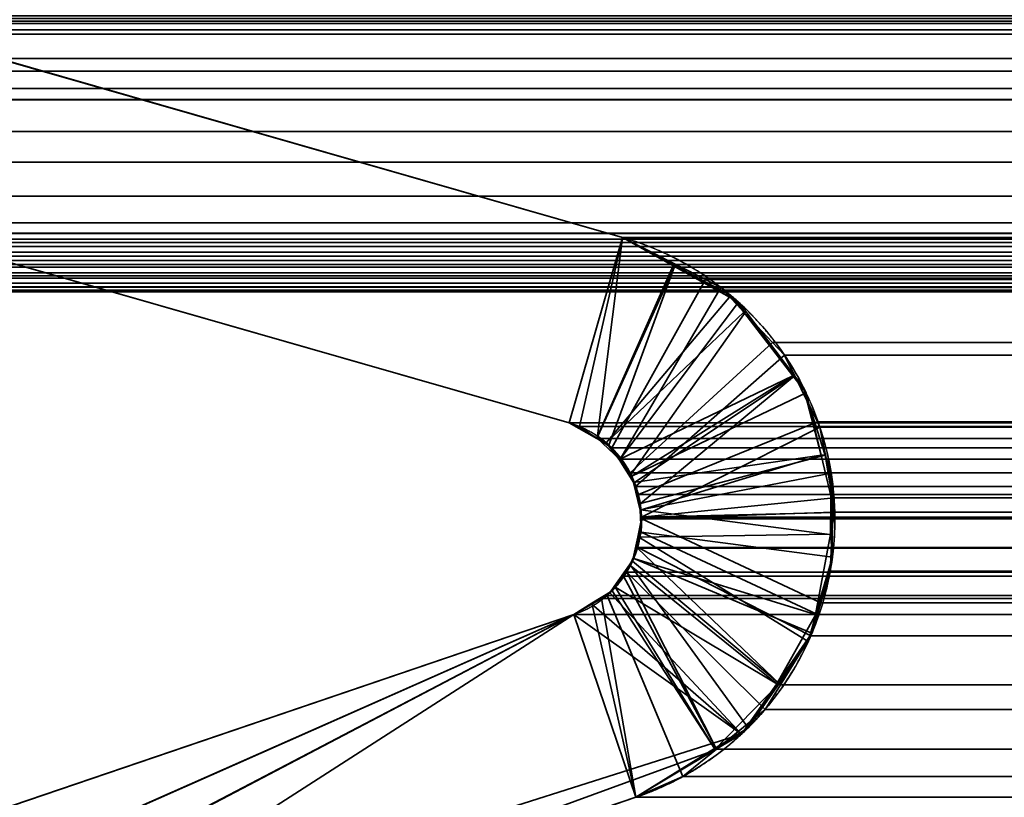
# Model space of a CAD drawing. Header units: millimetres. Extents: x -490 to 6690, y -115 to 132.
# Tile 690 of 1031: x 4040.99 to 4043.96, y 0.79 to 3.14. Entities that reach past the tile are written whole.
import ezdxf

# ---------------------------------------------------------------- set-up
doc = ezdxf.new("R2010")
doc.units = ezdxf.units.MM
doc.layers.add('152', color=7, linetype='Continuous', true_color=0xffffff)

# ---------------------------------------------------------------- blocks, each defined once
blk = doc.blocks.new('UG_SURFACE_264')
at = {"layer": '152', "color": 14, "linetype": 'Continuous', "lineweight": 35}
for points in [[(4967.2999, -10, 2024.3001), (4967.2999, 19, 2024.3001), (4032.7001, 19, 2024.3001), (4032.7001, -10, 2024.3001)], [(4963.2502, 16.25, 2020.2501), (4963.2502, -22, 2020.2501), (4036.7498, -22, 2020.2501), (4036.7498, 16.25, 2020.2501)]]:
    blk.add_3dface(points, dxfattribs=at)
blk = doc.blocks.new('UG_SURFACE_265')
at = {"layer": '152', "color": 7, "linetype": 'Continuous', "lineweight": 35}
for points in [[(4036.7498, 16, 2020.2501), (4036.7498, -22, 2020.2501), (4963.2502, -22, 2020.2501), (4963.2502, 16, 2020.2501)], [(4962.9998, 16, 2020), (4962.9998, -22, 2020), (4037.0002, -22, 2020), (4037.0002, 16, 2020)]]:
    blk.add_3dface(points, dxfattribs=at)
blk = doc.blocks.new('UG_SURFACE_272')
at = {"layer": '152', "color": 46, "linetype": 'Continuous', "lineweight": 35}
for points in [[(4042.6483, 1.9237, -8), (4038.4178, 3.1368, -8), (4038.753, 3.6468, -8), (4042.809, 2.4839, -8)], [(4042.809, 2.4839, 2014.1912), (4038.753, 3.6468, 2018.2469), (4038.4178, 3.1368, 2018.5823), (4042.6483, 1.9237, 2014.3518)], [(4042.809, 2.4839, -8), (4038.753, 3.6468, -8), (4038.753, 3.6468, 2018.2469), (4042.809, 2.4839, 2014.1912)], [(4038.4178, 3.1368, -8), (4042.6483, 1.9237, -8), (4042.6483, 1.9237, 2014.3518), (4038.4178, 3.1368, 2018.5823)], [(4042.7318, 1.8791, -8), (4042.6483, 1.9237, -8), (4042.809, 2.4839, -8), (4042.9635, 2.4012, -8)], [(4042.9664, 2.396, 2014.0333), (4042.809, 2.4839, 2014.1912), (4042.6483, 1.9237, 2014.3518), (4042.7322, 1.8769, 2014.2677)], [(4042.809, 2.4839, -8), (4042.809, 2.4839, 2014.1912), (4042.9664, 2.396, 2014.0333)], [(4042.9664, 2.396, 2014.0333), (4042.9635, 2.4012, -8), (4042.809, 2.4839, -8)], [(4042.9635, 2.4012, -8), (4043.1361, 2.3089, -8), (4042.7604, 1.8639, -8), (4042.7318, 1.8791, -8)], [(4042.7322, 1.8769, 2014.2677), (4042.768, 1.8569, 2014.2319), (4042.9664, 2.396, 2014.0333)], [(4043.1595, 2.2886, 2013.8404), (4042.9664, 2.396, 2014.0333), (4042.768, 1.8569, 2014.2319), (4042.8014, 1.8132, 2014.1985)], [(4042.9635, 2.4012, -8), (4042.9664, 2.396, 2014.0333), (4043.1595, 2.2886, 2013.8404)], [(4043.1595, 2.2886, 2013.8404), (4043.1361, 2.3089, -8), (4042.9635, 2.4012, -8)], [(4042.7604, 1.8639, -8), (4043.1361, 2.3089, -8), (4043.1757, 2.2581, -8)], [(4042.8014, 1.8132, 2014.1985), (4042.8352, 1.7689, 2014.1649), (4043.1814, 2.26, 2013.8187), (4043.1595, 2.2886, 2013.8404)], [(4043.1595, 2.2886, 2013.8404), (4043.1757, 2.2581, -8), (4043.1361, 2.3089, -8)], [(4043.1595, 2.2886, 2013.8404), (4043.1814, 2.26, 2013.8187), (4043.1757, 2.2581, -8)], [(4043.3288, 2.0663, 2013.6712), (4043.1814, 2.26, 2013.8187), (4042.8352, 1.7689, 2014.1649), (4042.8438, 1.7428, 2014.1563)], [(4043.1757, 2.2581, -8), (4043.1814, 2.26, 2013.8187), (4043.3288, 2.0663, 2013.6712)], [(4042.799, 1.8136, -8), (4042.7604, 1.8639, -8), (4043.1757, 2.2581, -8), (4043.324, 2.066, -8)], [(4043.3288, 2.0663, 2013.6712), (4043.324, 2.066, -8), (4043.1757, 2.2581, -8)], [(4043.324, 2.066, -8), (4042.8381, 1.7634, -8), (4042.799, 1.8136, -8)], [(4043.324, 2.066, -8), (4043.3636, 2.0151, -8), (4042.8381, 1.7634, -8)], [(4042.8438, 1.7428, 2014.1563), (4042.8638, 1.6803, 2014.1363), (4043.3288, 2.0663, 2013.6712)], [(4042.8638, 1.6803, 2014.1363), (4043.4217, 1.827, 2013.5784), (4043.3555, 2.0312, 2013.6445), (4043.3288, 2.0663, 2013.6712)], [(4043.324, 2.066, -8), (4043.3288, 2.0663, 2013.6712), (4043.3555, 2.0312, 2013.6445)], [(4043.3555, 2.0312, 2013.6445), (4043.3636, 2.0151, -8), (4043.324, 2.066, -8)], [(4043.3555, 2.0312, 2013.6445), (4043.4089, 1.8264, -8), (4043.3636, 2.0151, -8)], [(4043.3555, 2.0312, 2013.6445), (4043.4217, 1.827, 2013.5784), (4043.4089, 1.8264, -8)], [(4042.8424, 1.7436, -8), (4042.8381, 1.7634, -8), (4043.3636, 2.0151, -8), (4043.4089, 1.8264, -8)], [(4042.6483, 1.9237, -8), (4042.7318, 1.8791, -8), (4042.7322, 1.8769, 2014.2677)], [(4042.7322, 1.8769, 2014.2677), (4042.6483, 1.9237, 2014.3518), (4042.6483, 1.9237, -8)], [(4042.7318, 1.8791, -8), (4042.7604, 1.8639, -8), (4042.8014, 1.8132, 2014.1985)], [(4042.8014, 1.8132, 2014.1985), (4042.768, 1.8569, 2014.2319), (4042.7318, 1.8791, -8)], [(4042.768, 1.8569, 2014.2319), (4042.7322, 1.8769, 2014.2677), (4042.7318, 1.8791, -8)], [(4042.7604, 1.8639, -8), (4042.799, 1.8136, -8), (4042.8014, 1.8132, 2014.1985)], [(4042.799, 1.8136, -8), (4042.8381, 1.7634, -8), (4042.8438, 1.7428, 2014.1563)], [(4042.8438, 1.7428, 2014.1563), (4042.8352, 1.7689, 2014.1649), (4042.799, 1.8136, -8)], [(4042.8352, 1.7689, 2014.1649), (4042.8014, 1.8132, 2014.1985), (4042.799, 1.8136, -8)], [(4043.4089, 1.8264, -8), (4042.8624, 1.6606, -8), (4042.8424, 1.7436, -8)], [(4043.4089, 1.8264, -8), (4043.4499, 1.654, -8), (4042.8677, 1.6398, -8), (4042.8624, 1.6606, -8)], [(4043.4394, 1.7724, 2013.5608), (4043.4217, 1.827, 2013.5784), (4042.8638, 1.6803, 2014.1363), (4042.8638, 1.6614, 2014.1358)], [(4043.4499, 1.654, -8), (4043.4089, 1.8264, -8), (4043.4217, 1.827, 2013.5784)], [(4043.4499, 1.654, -8), (4043.4217, 1.827, 2013.5784), (4043.4394, 1.7724, 2013.5608)], [(4042.8381, 1.7634, -8), (4042.8424, 1.7436, -8), (4042.8438, 1.7428, 2014.1563)], [(4042.8638, 1.6614, 2014.1358), (4043.4422, 1.5862, 2013.5579), (4043.4394, 1.7724, 2013.5608)], [(4043.4394, 1.7724, 2013.5608), (4043.4375, 1.5886, -8), (4043.4499, 1.654, -8)], [(4043.4394, 1.7724, 2013.5608), (4043.4422, 1.5862, 2013.5579), (4043.4375, 1.5886, -8)], [(4042.8424, 1.7436, -8), (4042.8624, 1.6606, -8), (4042.8638, 1.6614, 2014.1358)], [(4042.8638, 1.6614, 2014.1358), (4042.8638, 1.6803, 2014.1363), (4042.8424, 1.7436, -8)], [(4042.8638, 1.6803, 2014.1363), (4042.8438, 1.7428, 2014.1563), (4042.8424, 1.7436, -8)], [(4042.8557, 1.5787, -8), (4042.8677, 1.6398, -8), (4043.4499, 1.654, -8), (4043.4375, 1.5886, -8)], [(4042.8677, 1.6398, -8), (4042.8557, 1.5787, -8), (4042.861, 1.5785, 2014.1392)], [(4042.8677, 1.6398, -8), (4042.861, 1.5785, 2014.1392), (4042.8653, 1.5937, 2014.1349)], [(4042.8653, 1.5937, 2014.1349), (4042.8638, 1.6614, 2014.1358), (4042.8624, 1.6606, -8)], [(4042.8653, 1.5937, 2014.1349), (4042.8624, 1.6606, -8), (4042.8677, 1.6398, -8)], [(4042.8638, 1.6614, 2014.1358), (4042.8653, 1.5937, 2014.1349), (4043.4432, 1.519, 2013.557), (4043.4422, 1.5862, 2013.5579)], [(4042.84, 1.5064, 2014.1599), (4042.8557, 1.5787, -8), (4042.8438, 1.515, -8)], [(4042.84, 1.5064, 2014.1599), (4042.861, 1.5785, 2014.1392), (4042.8557, 1.5787, -8)], [(4042.861, 1.5785, 2014.1392), (4042.84, 1.5064, 2014.1599), (4043.282, 1.1379, 2013.7179), (4043.3698, 1.2638, 2013.6299)], [(4042.8438, 1.515, -8), (4042.8557, 1.5787, -8), (4043.4375, 1.5886, -8), (4043.3917, 1.3454, -8)], [(4042.8653, 1.5937, 2014.1349), (4042.861, 1.5785, 2014.1392), (4043.3698, 1.2638, 2013.6299), (4043.3941, 1.348, 2013.6058)], [(4043.3941, 1.348, 2013.6058), (4043.4432, 1.519, 2013.557), (4042.8653, 1.5937, 2014.1349)], [(4043.4432, 1.519, 2013.557), (4043.3917, 1.3454, -8), (4043.4375, 1.5886, -8)], [(4043.4375, 1.5886, -8), (4043.4422, 1.5862, 2013.5579), (4043.4432, 1.519, 2013.557)], [(4043.4432, 1.519, 2013.557), (4043.3941, 1.348, 2013.6058), (4043.3917, 1.3454, -8)], [(4042.8324, 1.4954, 2014.1675), (4042.8305, 1.4958, -8), (4042.7847, 1.4301, -8), (4042.7866, 1.4297, 2014.2133)], [(4042.7847, 1.4301, -8), (4042.8305, 1.4958, -8), (4043.2749, 1.1369, -8)], [(4042.8324, 1.4954, 2014.1675), (4042.7866, 1.4297, 2014.2133), (4043.0875, 0.9411, 2013.9127), (4043.1886, 1.0038, 2013.8116)], [(4042.8438, 1.515, -8), (4042.8305, 1.4958, -8), (4042.8324, 1.4954, 2014.1675), (4042.84, 1.5064, 2014.1599)], [(4042.8305, 1.4958, -8), (4042.8438, 1.515, -8), (4043.3812, 1.2891, -8), (4043.2749, 1.1369, -8)], [(4043.1886, 1.0038, 2013.8116), (4043.282, 1.1379, 2013.7179), (4042.84, 1.5064, 2014.1599), (4042.8324, 1.4954, 2014.1675)], [(4043.3917, 1.3454, -8), (4043.3812, 1.2891, -8), (4042.8438, 1.515, -8)], [(4042.778, 1.4174, 2014.2219), (4042.7847, 1.4301, -8), (4042.7713, 1.4109, -8)], [(4043.2749, 1.1369, -8), (4043.1685, 0.9846, -8), (4042.7713, 1.4109, -8), (4042.7847, 1.4301, -8)], [(4042.778, 1.4174, 2014.2219), (4042.7866, 1.4297, 2014.2133), (4042.7847, 1.4301, -8)], [(4042.7866, 1.4297, 2014.2133), (4042.778, 1.4174, 2014.2219), (4043.0875, 0.9411, 2013.9127)], [(4042.7155, 1.3777, -8), (4042.717, 1.3795, 2014.2832), (4042.778, 1.4174, 2014.2219)], [(4042.778, 1.4174, 2014.2219), (4042.7713, 1.4109, -8), (4042.7155, 1.3777, -8)], [(4042.7155, 1.3777, -8), (4042.7713, 1.4109, -8), (4043.1685, 0.9846, -8)], [(4042.85, 0.794, 2014.1501), (4043.0875, 0.9411, 2013.9127), (4042.778, 1.4174, 2014.2219), (4042.717, 1.3795, 2014.2832)], [(4042.6621, 1.3457, -8), (4042.6621, 1.3457, 2014.3378), (4042.717, 1.3795, 2014.2832)], [(4042.717, 1.3795, 2014.2832), (4042.7155, 1.3777, -8), (4042.6621, 1.3457, -8)], [(4042.717, 1.3795, 2014.2832), (4042.6621, 1.3457, 2014.3378), (4042.85, 0.794, 2014.1501)], [(4043.1685, 0.9846, -8), (4042.6621, 1.3457, -8), (4042.7155, 1.3777, -8)], [(4042.6621, 1.3457, -8), (4037.3831, -0.45, -8), (4037.3831, -0.45, 2019.6168), (4042.6621, 1.3457, 2014.3378)], [(4037.3831, -0.45, -8), (4042.6621, 1.3457, -8), (4038.4307, -0.5259, -8)], [(4042.6621, 1.3457, 2014.3378), (4037.3831, -0.45, 2019.6168), (4038.5032, -0.4967, 2018.4968), (4039.5751, -0.273, 2017.4251)], [(4038.4822, -0.5051, -8), (4038.4307, -0.5259, -8), (4042.6621, 1.3457, -8)], [(4042.6621, 1.3457, -8), (4038.5032, -0.4967, -8), (4038.4822, -0.5051, -8)], [(4042.6621, 1.3457, -8), (4043.1685, 0.9846, -8), (4038.5032, -0.4967, -8)], [(4039.5751, -0.273, 2017.4251), (4040.6246, 0.0371, 2016.3753), (4042.6621, 1.3457, 2014.3378)], [(4040.6246, 0.0371, 2016.3753), (4042.85, 0.794, 2014.1501), (4042.6621, 1.3457, 2014.3378)], [(4043.2749, 1.1369, -8), (4043.3812, 1.2891, -8), (4043.3941, 1.348, 2013.6058)], [(4043.3941, 1.348, 2013.6058), (4043.3698, 1.2638, 2013.6299), (4043.2749, 1.1369, -8)], [(4043.3812, 1.2891, -8), (4043.3917, 1.3454, -8), (4043.3941, 1.348, 2013.6058)], [(4043.3698, 1.2638, 2013.6299), (4043.282, 1.1379, 2013.7179), (4043.2749, 1.1369, -8)], [(4043.0856, 0.935, -8), (4043.1685, 0.9846, -8), (4043.282, 1.1379, 2013.7179)], [(4043.282, 1.1379, 2013.7179), (4043.1886, 1.0038, 2013.8116), (4043.0856, 0.935, -8)], [(4043.1685, 0.9846, -8), (4043.2749, 1.1369, -8), (4043.282, 1.1379, 2013.7179)], [(4040.6246, 0.0371, -8), (4038.5032, -0.4967, -8), (4043.1685, 0.9846, -8), (4043.0856, 0.935, -8)], [(4043.1886, 1.0038, 2013.8116), (4043.0875, 0.9411, 2013.9127), (4043.0856, 0.935, -8)], [(4043.0856, 0.935, -8), (4042.85, 0.794, -8), (4040.6246, 0.0371, -8)], [(4042.85, 0.794, -8), (4043.0856, 0.935, -8), (4043.0875, 0.9411, 2013.9127)], [(4043.0875, 0.9411, 2013.9127), (4042.85, 0.794, 2014.1501), (4042.85, 0.794, -8)], [(4040.6246, 0.0371, -8), (4042.85, 0.794, -8), (4042.85, 0.794, 2014.1501), (4040.6246, 0.0371, 2016.3753)]]:
    blk.add_3dface(points, dxfattribs=at)
blk = doc.blocks.new('UG_SURFACE_273')
at = {"layer": '152', "color": 46, "linetype": 'Continuous', "lineweight": 35}
for points in [[(4042.6483, 1.9237, 2014.3518), (4038.4178, 3.1368, 2018.5823), (4038.753, 3.6468, 2018.2469), (4042.809, 2.4839, 2014.1912)], [(4042.809, 2.4839, 2014.1912), (4038.753, 3.6468, 2018.2469), (4961.247, 3.6468, 2018.2469), (4957.191, 2.4839, 2014.1912)], [(4037.0426, 3.1743, 2019.9571), (4962.976, 3.1102, 2019.9759), (4962.9245, 3.2492, 2019.9246)], [(4037.0426, 3.1743, 2019.9571), (4037.0235, 3.1107, 2019.9764), (4962.976, 3.1102, 2019.9759)], [(4961.9532, 3.1528, 2018.9531), (4037.9963, 3.129, 2019.0034), (4038.0468, 3.1528, 2018.9531)], [(4961.9532, 3.1528, 2018.9531), (4962.0037, 3.129, 2019.0034), (4037.9963, 3.129, 2019.0034)], [(4037.9963, 3.129, 2019.0034), (4962.0037, 3.129, 2019.0034), (4962.2259, 3.0239, 2019.2258), (4037.7741, 3.0239, 2019.2258)], [(4038.4178, 3.1368, 2018.5823), (4961.5822, 3.1368, 2018.5823), (4961.7715, 3.1449, 2018.7714), (4038.2285, 3.1449, 2018.7714)], [(4038.4178, 3.1368, 2018.5823), (4042.6483, 1.9237, 2014.3518), (4957.3517, 1.9237, 2014.3518), (4961.5822, 3.1368, 2018.5823)], [(4037.0197, 3.0974, 2019.9804), (4037.0002, 2.933, 2020), (4962.9998, 2.933, 2020)], [(4962.976, 3.1102, 2019.9759), (4037.0235, 3.1107, 2019.9764), (4037.0197, 3.0974, 2019.9804)], [(4037.0197, 3.0974, 2019.9804), (4962.9798, 3.0997, 2019.98), (4962.976, 3.1102, 2019.9759)], [(4037.0197, 3.0974, 2019.9804), (4962.9998, 2.933, 2020), (4962.9798, 3.0997, 2019.98)], [(4037.694, 2.986, 2019.3059), (4037.7741, 3.0239, 2019.2258), (4962.2259, 3.0239, 2019.2258), (4962.306, 2.986, 2019.3059)], [(4962.306, 2.986, 2019.3059), (4037.6167, 2.8994, 2019.383), (4037.694, 2.986, 2019.3059)], [(4962.306, 2.986, 2019.3059), (4962.3833, 2.8994, 2019.383), (4037.6167, 2.8994, 2019.383)], [(4037.0002, 2.933, 2020), (4037.0002, 2.5278, 2020), (4962.9998, 2.5278, 2020), (4962.9998, 2.933, 2020)], [(4037.5319, 2.8036, 2019.4681), (4037.6167, 2.8994, 2019.383), (4962.3833, 2.8994, 2019.383), (4962.4681, 2.8036, 2019.4681)], [(4962.5115, 2.7104, 2019.5117), (4037.4885, 2.7104, 2019.5117), (4037.5319, 2.8036, 2019.4681)], [(4962.4681, 2.8036, 2019.4681), (4962.5115, 2.7104, 2019.5117), (4037.5319, 2.8036, 2019.4681)], [(4037.4413, 2.6087, 2019.5589), (4037.4885, 2.7104, 2019.5117), (4962.5115, 2.7104, 2019.5117), (4962.5587, 2.6087, 2019.5589)], [(4962.5587, 2.6087, 2019.5589), (4037.415, 2.4958, 2019.5851), (4037.4413, 2.6087, 2019.5589)], [(4962.5587, 2.6087, 2019.5589), (4962.585, 2.4958, 2019.5851), (4037.415, 2.4958, 2019.5851)], [(4962.9998, 2.5278, 2020), (4037.0002, 2.5278, 2020), (4037.0059, 2.478, 2019.994)], [(4962.9941, 2.478, 2019.994), (4962.9998, 2.5278, 2020), (4037.0059, 2.478, 2019.994)], [(4037.0059, 2.478, 2019.994), (4037.0097, 2.4684, 2019.9902), (4962.9903, 2.4684, 2019.9902), (4962.9941, 2.478, 2019.994)], [(4962.9741, 2.4272, 2019.9742), (4037.0097, 2.4684, 2019.9902), (4037.0259, 2.4272, 2019.9742)], [(4962.9741, 2.4272, 2019.9742), (4962.9903, 2.4684, 2019.9902), (4037.0097, 2.4684, 2019.9902)], [(4962.585, 2.4958, 2019.5851), (4962.5969, 2.4565, 2019.5971), (4037.4031, 2.4565, 2019.5971), (4037.415, 2.4958, 2019.5851)], [(4042.809, 2.4839, 2014.1912), (4042.6793, 1.9128, 2014.3206), (4042.6483, 1.9237, 2014.3518)], [(4042.7332, 1.8773, 2014.2667), (4042.6793, 1.9128, 2014.3206), (4042.809, 2.4839, 2014.1912)], [(4042.809, 2.4839, 2014.1912), (4043.0603, 2.3565, 2013.9399), (4042.7771, 1.8487, 2014.2231), (4042.7332, 1.8773, 2014.2667)], [(4042.809, 2.4839, 2014.1912), (4957.191, 2.4839, 2014.1912), (4957.0994, 2.4521, 2014.0996)], [(4957.0994, 2.4521, 2014.0996), (4043.0603, 2.3565, 2013.9399), (4042.809, 2.4839, 2014.1912)], [(4962.6026, 2.439, 2019.6023), (4037.374, 2.402, 2019.6261), (4037.3974, 2.439, 2019.6023)], [(4962.6026, 2.439, 2019.6023), (4962.626, 2.402, 2019.6261), (4037.374, 2.402, 2019.6261)], [(4037.3974, 2.439, 2019.6023), (4962.5969, 2.4565, 2019.5971), (4962.6026, 2.439, 2019.6023)], [(4037.3974, 2.439, 2019.6023), (4037.4031, 2.4565, 2019.5971), (4962.5969, 2.4565, 2019.5971)], [(4957.0994, 2.4521, 2014.0996), (4956.9421, 2.3483, 2013.942), (4043.0603, 2.3565, 2013.9399)], [(4037.0259, 2.4272, 2019.9742), (4037.0359, 2.4141, 2019.9642), (4962.9641, 2.4141, 2019.9642), (4962.9741, 2.4272, 2019.9742)], [(4962.9641, 2.4141, 2019.9642), (4037.0359, 2.4141, 2019.9642), (4037.0646, 2.3771, 2019.9356)], [(4962.9354, 2.3771, 2019.9356), (4962.9641, 2.4141, 2019.9642), (4037.0646, 2.3771, 2019.9356)], [(4962.6317, 2.3936, 2019.6314), (4037.3287, 2.3608, 2019.6712), (4037.3683, 2.3936, 2019.6314)], [(4962.6317, 2.3936, 2019.6314), (4962.6713, 2.3608, 2019.6712), (4037.3287, 2.3608, 2019.6712)], [(4037.3683, 2.3936, 2019.6314), (4962.626, 2.402, 2019.6261), (4962.6317, 2.3936, 2019.6314)], [(4037.3683, 2.3936, 2019.6314), (4037.374, 2.402, 2019.6261), (4962.626, 2.402, 2019.6261)], [(4037.0646, 2.3771, 2019.9356), (4037.0784, 2.3678, 2019.9215), (4962.9216, 2.3678, 2019.9215), (4962.9354, 2.3771, 2019.9356)], [(4962.8696, 2.3343, 2019.8696), (4037.0784, 2.3678, 2019.9215), (4037.1304, 2.3343, 2019.8696)], [(4962.8696, 2.3343, 2019.8696), (4962.9216, 2.3678, 2019.9215), (4037.0784, 2.3678, 2019.9215)], [(4037.3101, 2.3454, 2019.6898), (4962.6713, 2.3608, 2019.6712), (4962.6899, 2.3454, 2019.6898)], [(4037.3101, 2.3454, 2019.6898), (4037.3287, 2.3608, 2019.6712), (4962.6713, 2.3608, 2019.6712)], [(4042.8028, 1.814, 2014.1973), (4042.7771, 1.8487, 2014.2231), (4043.0603, 2.3565, 2013.9399), (4043.1066, 2.333, 2013.8934)], [(4043.1066, 2.333, 2013.8934), (4043.0603, 2.3565, 2013.9399), (4956.9421, 2.3483, 2013.942)], [(4043.1066, 2.333, 2013.8934), (4956.9421, 2.3483, 2013.942), (4956.8148, 2.2645, 2013.8149)], [(4037.1304, 2.3343, 2019.8696), (4037.1327, 2.334, 2019.8674), (4962.8673, 2.334, 2019.8674), (4962.8696, 2.3343, 2019.8696)], [(4037.1914, 2.3244, 2019.8083), (4962.8086, 2.3244, 2019.8083), (4962.8673, 2.334, 2019.8674), (4037.1327, 2.334, 2019.8674)], [(4037.2086, 2.3216, 2019.7914), (4962.7914, 2.3216, 2019.7914), (4962.8086, 2.3244, 2019.8083), (4037.1914, 2.3244, 2019.8083)], [(4962.7786, 2.3195, 2019.7783), (4037.2086, 2.3216, 2019.7914), (4037.2214, 2.3195, 2019.7783)], [(4962.7786, 2.3195, 2019.7783), (4962.7914, 2.3216, 2019.7914), (4037.2086, 2.3216, 2019.7914)], [(4037.2214, 2.3195, 2019.7783), (4962.7256, 2.335, 2019.7256), (4962.7786, 2.3195, 2019.7783)], [(4037.2214, 2.3195, 2019.7783), (4037.2744, 2.335, 2019.7256), (4962.7256, 2.335, 2019.7256)], [(4962.6899, 2.3454, 2019.6898), (4037.2744, 2.335, 2019.7256), (4037.3101, 2.3454, 2019.6898)], [(4962.6899, 2.3454, 2019.6898), (4962.7256, 2.335, 2019.7256), (4037.2744, 2.335, 2019.7256)], [(4043.1066, 2.333, 2013.8934), (4043.2625, 2.1665, 2013.7372), (4042.8329, 1.7731, 2014.1671), (4042.8028, 1.814, 2014.1973)], [(4956.8148, 2.2645, 2013.8149), (4043.2625, 2.1665, 2013.7372), (4043.1066, 2.333, 2013.8934)], [(4956.8148, 2.2645, 2013.8149), (4956.7399, 2.1633, 2013.7398), (4043.2625, 2.1665, 2013.7372)], [(4042.8486, 1.7323, 2014.1513), (4042.8329, 1.7731, 2014.1671), (4043.2625, 2.1665, 2013.7372), (4043.2987, 2.1282, 2013.7014)], [(4043.2987, 2.1282, 2013.7014), (4043.2625, 2.1665, 2013.7372), (4956.7399, 2.1633, 2013.7398)], [(4043.2987, 2.1282, 2013.7014), (4956.7399, 2.1633, 2013.7398), (4956.6507, 2.0436, 2013.6509)], [(4043.2987, 2.1282, 2013.7014), (4043.3979, 1.9267, 2013.6023), (4042.8581, 1.7081, 2014.142), (4042.8486, 1.7323, 2014.1513)], [(4956.6507, 2.0436, 2013.6509), (4043.3979, 1.9267, 2013.6023), (4043.2987, 2.1282, 2013.7014)], [(4956.6507, 2.0436, 2013.6509), (4956.605, 1.9244, 2013.6049), (4043.3979, 1.9267, 2013.6023)], [(4957.3517, 1.9237, 2014.3518), (4042.6483, 1.9237, 2014.3518), (4042.6793, 1.9128, 2014.3206)], [(4042.6793, 1.9128, 2014.3206), (4957.2673, 1.8743, 2014.2672), (4957.3517, 1.9237, 2014.3518)], [(4042.6793, 1.9128, 2014.3206), (4042.7332, 1.8773, 2014.2667), (4957.2673, 1.8743, 2014.2672)], [(4042.8667, 1.6397, 2014.133), (4042.8581, 1.7081, 2014.142), (4043.3979, 1.9267, 2013.6023), (4043.4055, 1.9111, 2013.5946)], [(4043.4055, 1.9111, 2013.5946), (4043.448, 1.6979, 2013.5522), (4042.8667, 1.6397, 2014.133)], [(4043.4055, 1.9111, 2013.5946), (4043.3979, 1.9267, 2013.6023), (4956.605, 1.9244, 2013.6049)], [(4956.605, 1.9244, 2013.6049), (4043.448, 1.6979, 2013.5522), (4043.4055, 1.9111, 2013.5946)], [(4043.448, 1.6979, 2013.5522), (4956.605, 1.9244, 2013.6049), (4956.5778, 1.8537, 2013.5777)], [(4957.2229, 1.8487, 2014.2231), (4042.7332, 1.8773, 2014.2667), (4042.7771, 1.8487, 2014.2231)], [(4957.2229, 1.8487, 2014.2231), (4957.2673, 1.8743, 2014.2672), (4042.7332, 1.8773, 2014.2667)], [(4042.7771, 1.8487, 2014.2231), (4957.1972, 1.814, 2014.1973), (4957.2229, 1.8487, 2014.2231)], [(4042.7771, 1.8487, 2014.2231), (4042.8028, 1.814, 2014.1973), (4957.1972, 1.814, 2014.1973)], [(4956.5778, 1.8537, 2013.5777), (4043.4456, 1.6546, 2013.5543), (4043.448, 1.6979, 2013.5522)], [(4956.5778, 1.8537, 2013.5777), (4956.5516, 1.6535, 2013.5517), (4043.4456, 1.6546, 2013.5543)], [(4957.1671, 1.7731, 2014.1671), (4042.8028, 1.814, 2014.1973), (4042.8329, 1.7731, 2014.1671)], [(4957.1671, 1.7731, 2014.1671), (4957.1972, 1.814, 2014.1973), (4042.8028, 1.814, 2014.1973)], [(4042.8329, 1.7731, 2014.1671), (4957.1514, 1.7323, 2014.1513), (4957.1671, 1.7731, 2014.1671)], [(4042.8329, 1.7731, 2014.1671), (4042.8486, 1.7323, 2014.1513), (4957.1514, 1.7323, 2014.1513)], [(4957.1419, 1.7081, 2014.142), (4042.8486, 1.7323, 2014.1513), (4042.8581, 1.7081, 2014.142)], [(4957.1419, 1.7081, 2014.142), (4957.1514, 1.7323, 2014.1513), (4042.8486, 1.7323, 2014.1513)], [(4042.8581, 1.7081, 2014.142), (4957.1333, 1.6397, 2014.133), (4957.1419, 1.7081, 2014.142)], [(4042.8581, 1.7081, 2014.142), (4042.8667, 1.6397, 2014.133), (4957.1333, 1.6397, 2014.133)], [(4043.448, 1.6979, 2013.5522), (4043.4456, 1.6546, 2013.5543), (4042.8677, 1.6346, 2014.1325), (4042.8667, 1.6397, 2014.133)], [(4957.1443, 1.5481, 2014.1444), (4042.8667, 1.6397, 2014.133), (4042.8677, 1.6346, 2014.1325)], [(4957.1443, 1.5481, 2014.1444), (4957.1323, 1.6346, 2014.1325), (4042.8667, 1.6397, 2014.133)], [(4957.1323, 1.6346, 2014.1325), (4957.1333, 1.6397, 2014.133), (4042.8667, 1.6397, 2014.133)], [(4042.8677, 1.6346, 2014.1325), (4043.4456, 1.6546, 2013.5543), (4043.4365, 1.4764, 2013.5634), (4043.4079, 1.381, 2013.5922)], [(4043.4079, 1.381, 2013.5922), (4956.5496, 1.6387, 2013.5496), (4956.5849, 1.3858, 2013.5846)], [(4956.5496, 1.6387, 2013.5496), (4043.4079, 1.381, 2013.5922), (4043.4365, 1.4764, 2013.5634)], [(4043.4365, 1.4764, 2013.5634), (4043.4456, 1.6546, 2013.5543), (4956.5516, 1.6535, 2013.5517)], [(4043.4365, 1.4764, 2013.5634), (4956.5516, 1.6535, 2013.5517), (4956.5496, 1.6387, 2013.5496)], [(4957.1457, 1.5455, 2014.1456), (4042.8677, 1.6346, 2014.1325), (4042.8557, 1.5481, 2014.1444)], [(4043.4079, 1.381, 2013.5922), (4043.3779, 1.2812, 2013.6223), (4042.8557, 1.5481, 2014.1444), (4042.8677, 1.6346, 2014.1325)], [(4042.8677, 1.6346, 2014.1325), (4957.1457, 1.5455, 2014.1456), (4957.1443, 1.5481, 2014.1444)], [(4042.8557, 1.5481, 2014.1444), (4042.8543, 1.5455, 2014.1456), (4957.1457, 1.5455, 2014.1456)], [(4042.8543, 1.5455, 2014.1456), (4042.8557, 1.5481, 2014.1444), (4043.3779, 1.2812, 2013.6223), (4043.2863, 1.1338, 2013.7138)], [(4957.1772, 1.4739, 2014.1773), (4042.8543, 1.5455, 2014.1456), (4042.8228, 1.4739, 2014.1773)], [(4043.2863, 1.1338, 2013.7138), (4043.2401, 1.0594, 2013.7601), (4042.8228, 1.4739, 2014.1773), (4042.8543, 1.5455, 2014.1456)], [(4957.1772, 1.4739, 2014.1773), (4957.1457, 1.5455, 2014.1456), (4042.8543, 1.5455, 2014.1456)], [(4957.2372, 1.4031, 2014.2374), (4042.8123, 1.4614, 2014.1878), (4042.7628, 1.4031, 2014.2374)], [(4043.0927, 0.9391, 2013.9074), (4042.9912, 0.8563, 2014.0088), (4042.7628, 1.4031, 2014.2374), (4042.8123, 1.4614, 2014.1878)], [(4042.8228, 1.4739, 2014.1773), (4042.8123, 1.4614, 2014.1878), (4957.1877, 1.4614, 2014.1878)], [(4042.8123, 1.4614, 2014.1878), (4042.8228, 1.4739, 2014.1773), (4043.0927, 0.9391, 2013.9074)], [(4957.2372, 1.4031, 2014.2374), (4957.1877, 1.4614, 2014.1878), (4042.8123, 1.4614, 2014.1878)], [(4042.8228, 1.4739, 2014.1773), (4957.1877, 1.4614, 2014.1878), (4957.1772, 1.4739, 2014.1773)], [(4042.8228, 1.4739, 2014.1773), (4043.2401, 1.0594, 2013.7601), (4043.0927, 0.9391, 2013.9074)], [(4042.7628, 1.4031, 2014.2374), (4042.7461, 1.3937, 2014.2539), (4957.2539, 1.3937, 2014.2539)], [(4042.7461, 1.3937, 2014.2539), (4042.7628, 1.4031, 2014.2374), (4042.9912, 0.8563, 2014.0088), (4042.85, 0.794, 2014.1501)], [(4042.7628, 1.4031, 2014.2374), (4957.2539, 1.3937, 2014.2539), (4957.2372, 1.4031, 2014.2374)], [(4042.6621, 1.3457, 2014.3378), (4957.3379, 1.3457, 2014.3378), (4957.2539, 1.3937, 2014.2539), (4042.7461, 1.3937, 2014.2539)], [(4042.85, 0.794, 2014.1501), (4042.6621, 1.3457, 2014.3378), (4042.7461, 1.3937, 2014.2539)], [(4043.3779, 1.2812, 2013.6223), (4043.4079, 1.381, 2013.5922), (4956.5883, 1.3781, 2013.5882)], [(4043.3779, 1.2812, 2013.6223), (4956.5883, 1.3781, 2013.5882), (4956.6808, 1.1689, 2013.6807)], [(4956.5849, 1.3858, 2013.5846), (4956.5883, 1.3781, 2013.5882), (4043.4079, 1.381, 2013.5922)], [(4042.6621, 1.3457, 2014.3378), (4037.3831, -0.45, 2019.6168), (4962.6169, -0.45, 2019.6168), (4957.3379, 1.3457, 2014.3378)], [(4039.5594, -0.2768, 2017.4406), (4038.5032, -0.4967, 2018.4968), (4037.3831, -0.45, 2019.6168), (4042.6621, 1.3457, 2014.3378)], [(4042.6621, 1.3457, 2014.3378), (4040.6246, 0.0371, 2016.3753), (4039.5594, -0.2768, 2017.4406)], [(4042.6621, 1.3457, 2014.3378), (4042.85, 0.794, 2014.1501), (4040.6246, 0.0371, 2016.3753)], [(4956.6808, 1.1689, 2013.6807), (4043.2863, 1.1338, 2013.7138), (4043.3779, 1.2812, 2013.6223)], [(4956.6808, 1.1689, 2013.6807), (4956.7118, 1.1323, 2013.7117), (4043.2863, 1.1338, 2013.7138)], [(4043.2401, 1.0594, 2013.7601), (4043.2863, 1.1338, 2013.7138), (4956.7118, 1.1323, 2013.7117)], [(4043.2401, 1.0594, 2013.7601), (4956.7118, 1.1323, 2013.7117), (4956.8567, 0.962, 2013.8566)], [(4956.8567, 0.962, 2013.8566), (4043.0927, 0.9391, 2013.9074), (4043.2401, 1.0594, 2013.7601)], [(4956.8567, 0.962, 2013.8566), (4956.9049, 0.9343, 2013.905), (4043.0927, 0.9391, 2013.9074)], [(4042.9912, 0.8563, 2014.0088), (4043.0927, 0.9391, 2013.9074), (4956.9049, 0.9343, 2013.905)], [(4042.9912, 0.8563, 2014.0088), (4956.9049, 0.9343, 2013.905), (4957.15, 0.794, 2014.1501)], [(4957.15, 0.794, 2014.1501), (4042.85, 0.794, 2014.1501), (4042.9912, 0.8563, 2014.0088)], [(4040.6246, 0.0371, 2016.3753), (4042.85, 0.794, 2014.1501), (4957.15, 0.794, 2014.1501), (4959.3754, 0.0371, 2016.3753)]]:
    blk.add_3dface(points, dxfattribs=at)
blk = doc.blocks.new('UG_SURFACE_291')
at = {"layer": '152', "color": 254, "linetype": 'Continuous', "lineweight": 35}
for points in [[(4973.2499, 111.75, 2030.2501), (4026.7501, 111.75, 2030.2501), (4026.7501, -10, 2030.2501), (4973.2499, -10, 2030.2501)], [(4967.5002, 21, 2024.4999), (4967.5002, -8, 2024.4999), (4032.4998, -8, 2024.4999), (4032.4998, 21, 2024.4999)]]:
    blk.add_3dface(points, dxfattribs=at)
blk = doc.blocks.new('UG_SURFACE_312')
at = {"layer": '152', "color": 252, "linetype": 'Continuous', "lineweight": 35}
for points in [[(5139.9999, -6.2, 2201.9999), (5139.9999, 113.2, 2201.9999), (3859.9999, 113.2, 2201.9999), (3859.9999, -6.2, 2201.9999)], [(4010.0002, -6.2, 2052), (4010.0002, 113.2, 2052), (4989.9998, 113.2, 2052), (4989.9998, -6.2, 2052)]]:
    blk.add_3dface(points, dxfattribs=at)

msp = doc.modelspace()

# ---------------------------------------------------------------- linework, layer by layer
at = {"layer": '152', "color": 253, "linetype": 'Continuous', "lineweight": -3}
for p, q in [((4038.7531, 3.6468, 2018.2469), (4042.8088, 2.4839, 2014.1912)), ((4038.7531, 3.6468, 2018.2469), (4042.8088, 2.4839, 2014.1912)), ((4042.8088, 2.4839, -8), (4038.7531, 3.6468, -8)), ((4038.4177, 3.1368, 2018.5823), (4042.6482, 1.9237, 2014.3518)), ((4961.5823, 3.1368, 2018.5823), (4038.4177, 3.1368, 2018.5823)), ((4038.4177, 3.1368, -8), (4042.6482, 1.9237, -8)), ((4038.4177, 3.1368, 2018.5823), (4042.6482, 1.9237, 2014.3518)), ((4963, 2.933, 2020), (4037, 2.933, 2020)), ((4963, 2.5278, 2020), (4037, 2.5278, 2020)), ((4962.5851, 2.4958, 2019.5851), (4037.4149, 2.4958, 2019.5851)), ((4042.8088, 2.4839, 2014.1912), (4957.1912, 2.4839, 2014.1912)), ((4042.8088, 2.4839, -8), (4042.8088, 2.4839, 2014.1912)), ((4042.6482, 1.9237, 2014.3518), (4042.6482, 1.9237, -8)), ((4957.3518, 1.9237, 2014.3518), (4042.6482, 1.9237, 2014.3518)), ((4042.6622, 1.3457, 2014.3378), (4037.3831, -0.45, 2019.6169)), ((4042.6622, 1.3457, 2014.3378), (4037.3831, -0.45, 2019.6169)), ((4042.6622, 1.3457, -8), (4037.3831, -0.45, -8)), ((4042.6622, 1.3457, 2014.3378), (4042.6622, 1.3457, -8)), ((4957.3378, 1.3457, 2014.3378), (4042.6622, 1.3457, 2014.3378)), ((4040.6248, 0.0371, -8), (4042.8499, 0.794, -8)), ((4042.8499, 0.794, -8), (4042.8499, 0.794, 2014.1501)), ((4042.8499, 0.794, 2014.1501), (4957.1501, 0.794, 2014.1501))]:
    msp.add_line(p, q, dxfattribs=at)
at = {"layer": '152', "color": 253, "linetype": 'Continuous', "lineweight": -3, "extrusion": (0, 0, -1)}
msp.add_arc((-4042.5647, 1.6325, 8), 0.8857, 105.9998, 251.2143, dxfattribs=at)
at = {"layer": '152', "color": 253, "linetype": 'Continuous', "lineweight": -3}
msp.add_arc((4042.5647, 1.6325, -8), 0.3029, 288.7857, 74.0002, dxfattribs=at)
for points in [[(4042.8499, 0.794, 2014.1501), (4043.0981, 0.8784, 2013.9019), (4043.3579, 1.0789, 2013.6421), (4043.4565, 1.3919, 2013.5435), (4043.4437, 1.9161, 2013.5563), (4043.33, 2.224, 2013.67), (4043.0608, 2.4116, 2013.9392), (4042.8088, 2.4839, 2014.1912)], [(4042.6622, 1.3457, 2014.3378), (4042.7471, 1.3746, 2014.2529), (4042.836, 1.4431, 2014.164), (4042.8697, 1.5502, 2014.1303), (4042.8653, 1.7295, 2014.1347), (4042.8264, 1.8348, 2014.1736), (4042.7344, 1.899, 2014.2656), (4042.6482, 1.9237, 2014.3518)]]:
    msp.add_rational_spline(points, [1, 1, 0.974881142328, 1, 1, 0.974881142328, 1, 1], degree=4, knots=[0, 0, 0, 0, 0, 0.5, 0.5, 0.5, 1, 1, 1, 1, 1], dxfattribs=at)
for points, knots in [([(4042.8088, 2.4839, 2014.1912), (4042.9121, 2.4542, 2014.0879), (4043.0141, 2.4046, 2013.9859), (4043.177, 2.2786, 2013.823), (4043.2433, 2.2102, 2013.7567), (4043.3417, 2.0645, 2013.6583), (4043.3789, 1.9909, 2013.6211), (4043.4275, 1.8443, 2013.5725), (4043.4425, 1.7714, 2013.5575), (4043.4534, 1.6243, 2013.5466), (4043.4493, 1.5482, 2013.5507), (4043.4242, 1.4079, 2013.5758), (4043.4038, 1.3415, 2013.5962), (4043.3414, 1.1972, 2013.6586), (4043.2934, 1.1224, 2013.7066), (4043.1664, 0.9728, 2013.8336), (4043.0805, 0.9053, 2013.9195), (4042.9452, 0.831, 2014.0548), (4042.8979, 0.8103, 2014.1021), (4042.8499, 0.794, 2014.1501)], [0, 0, 0, 0, 0.171293, 0.171293, 0.301236, 0.301236, 0.402173, 0.402173, 0.486647, 0.486647, 0.571424, 0.571424, 0.652166, 0.652166, 0.76492, 0.76492, 0.920544, 0.920544, 1, 1, 1, 1]), ([(4042.6622, 1.3457, 2014.3378), (4042.6973, 1.3576, 2014.3027), (4042.7318, 1.3765, 2014.2682), (4042.7849, 1.4224, 2014.2151), (4042.8057, 1.446, 2014.1943), (4042.8363, 1.4959, 2014.1637), (4042.8478, 1.5211, 2014.1522), (4042.8635, 1.5753, 2014.1365), (4042.8678, 1.6052, 2014.1322), (4042.8674, 1.6595, 2014.1326), (4042.864, 1.6847, 2014.136), (4042.852, 1.7313, 2014.148), (4042.8434, 1.7533, 2014.1566), (4042.8176, 1.8024, 2014.1824), (4042.7981, 1.8278, 2014.2019), (4042.7475, 1.8775, 2014.2525), (4042.7139, 1.8987, 2014.2861), (4042.6692, 1.9171, 2014.3308), (4042.6587, 1.9207, 2014.3413), (4042.6482, 1.9237, 2014.3518)], [0, 0, 0, 0, 0.171474, 0.171474, 0.295041, 0.295041, 0.392686, 0.392686, 0.491493, 0.491493, 0.574788, 0.574788, 0.656966, 0.656966, 0.779321, 0.779321, 0.949476, 0.949476, 1, 1, 1, 1])]:
    msp.add_open_spline(points, degree=3, knots=knots, dxfattribs=at)

# ---------------------------------------------------------------- block references
for name in ['UG_SURFACE_312', 'UG_SURFACE_291', 'UG_SURFACE_264', 'UG_SURFACE_265', 'UG_SURFACE_272', 'UG_SURFACE_273']:
    msp.add_blockref(name, (0, 0), dxfattribs=at)

doc.saveas('drawing.dxf')
